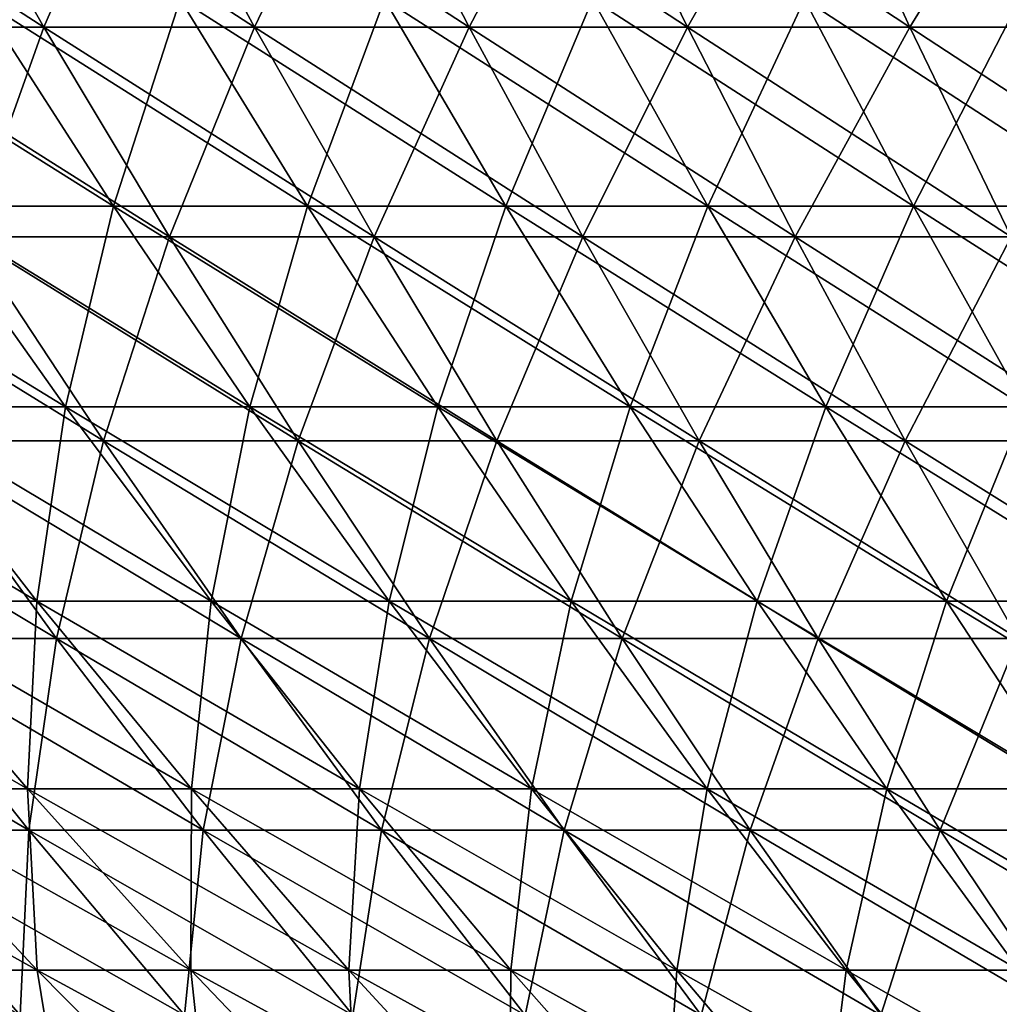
# Model space of a CAD drawing. Header units: millimetres. Extents: x -125 to 125, y -45 to 4025.
# Tile 282 of 656: x -48 to -37, y 3924 to 3934. Entities that reach past the tile are written whole.
import ezdxf

# ---------------------------------------------------------------- set-up
doc = ezdxf.new("R2010")
doc.units = ezdxf.units.MM
doc.header["$LTSCALE"] = 6.999206
for name, color, linetype in [('21', 7, 'CONTINUOUS'), ('22', 7, 'CONTINUOUS'), ('23', 7, 'CONTINUOUS'), ('24', 7, 'CONTINUOUS')]:
    doc.layers.add(name, color=color, linetype=linetype)

msp = doc.modelspace()

# ---------------------------------------------------------------- linework, layer by layer
at = {"layer": '21', "color": 7, "linetype": 'CONTINUOUS'}
for points in [[(-49.664, 3934.245, 70.158), (-47.479, 3934.245, 71.654), (-51.021, 3936.529, 72.075), (-49.664, 3934.245, 70.158)], [(-51.021, 3936.529, 72.075), (-47.479, 3934.245, 71.654), (-48.777, 3936.529, 73.612), (-51.021, 3936.529, 72.075)], [(-47.479, 3934.245, 71.654), (-45.25, 3934.245, 73.082), (-48.777, 3936.529, 73.612), (-47.479, 3934.245, 71.654)], [(-48.777, 3936.529, 73.612), (-45.25, 3934.245, 73.082), (-46.487, 3936.529, 75.079), (-48.777, 3936.529, 73.612)], [(-45.25, 3934.245, 73.082), (-42.978, 3934.245, 74.441), (-46.487, 3936.529, 75.079), (-45.25, 3934.245, 73.082)], [(-46.487, 3936.529, 75.079), (-42.978, 3934.245, 74.441), (-44.153, 3936.529, 76.475), (-46.487, 3936.529, 75.079)], [(-42.978, 3934.245, 74.441), (-40.666, 3934.245, 75.729), (-44.153, 3936.529, 76.475), (-42.978, 3934.245, 74.441)], [(-44.153, 3936.529, 76.475), (-40.666, 3934.245, 75.729), (-41.777, 3936.529, 77.798), (-44.153, 3936.529, 76.475)], [(-40.666, 3934.245, 75.729), (-38.314, 3934.245, 76.945), (-41.777, 3936.529, 77.798), (-40.666, 3934.245, 75.729)], [(-41.777, 3936.529, 77.798), (-38.314, 3934.245, 76.945), (-39.361, 3936.529, 79.048), (-41.777, 3936.529, 77.798)], [(-38.314, 3934.245, 76.945), (-35.927, 3934.245, 78.089), (-39.361, 3936.529, 79.048), (-38.314, 3934.245, 76.945)], [(-39.361, 3936.529, 79.048), (-35.927, 3934.245, 78.089), (-36.908, 3936.529, 80.223), (-39.361, 3936.529, 79.048)], [(-48.272, 3932.024, 68.192), (-46.149, 3932.024, 69.646), (-49.664, 3934.245, 70.158), (-48.272, 3932.024, 68.192)], [(-49.664, 3934.245, 70.158), (-46.149, 3932.024, 69.646), (-47.479, 3934.245, 71.654), (-49.664, 3934.245, 70.158)], [(-46.149, 3932.024, 69.646), (-43.983, 3932.024, 71.034), (-47.479, 3934.245, 71.654), (-46.149, 3932.024, 69.646)], [(-47.479, 3934.245, 71.654), (-43.983, 3932.024, 71.034), (-45.25, 3934.245, 73.082), (-47.479, 3934.245, 71.654)], [(-43.983, 3932.024, 71.034), (-41.774, 3932.024, 72.355), (-45.25, 3934.245, 73.082), (-43.983, 3932.024, 71.034)], [(-45.25, 3934.245, 73.082), (-41.774, 3932.024, 72.355), (-42.978, 3934.245, 74.441), (-45.25, 3934.245, 73.082)], [(-41.774, 3932.024, 72.355), (-39.526, 3932.024, 73.607), (-42.978, 3934.245, 74.441), (-41.774, 3932.024, 72.355)], [(-42.978, 3934.245, 74.441), (-39.526, 3932.024, 73.607), (-40.666, 3934.245, 75.729), (-42.978, 3934.245, 74.441)], [(-39.526, 3932.024, 73.607), (-37.241, 3932.024, 74.79), (-40.666, 3934.245, 75.729), (-39.526, 3932.024, 73.607)], [(-40.666, 3934.245, 75.729), (-37.241, 3932.024, 74.79), (-38.314, 3934.245, 76.945), (-40.666, 3934.245, 75.729)], [(-37.241, 3932.024, 74.79), (-34.92, 3932.024, 75.901), (-38.314, 3934.245, 76.945), (-37.241, 3932.024, 74.79)], [(-38.314, 3934.245, 76.945), (-34.92, 3932.024, 75.901), (-35.927, 3934.245, 78.089), (-38.314, 3934.245, 76.945)], [(-48.863, 3929.866, 64.706), (-46.848, 3929.866, 66.18), (-50.349, 3932.024, 66.673), (-48.863, 3929.866, 64.706)], [(-50.349, 3932.024, 66.673), (-46.848, 3929.866, 66.18), (-48.272, 3932.024, 68.192), (-50.349, 3932.024, 66.673)], [(-46.848, 3929.866, 66.18), (-44.787, 3929.866, 67.591), (-48.272, 3932.024, 68.192), (-46.848, 3929.866, 66.18)], [(-48.272, 3932.024, 68.192), (-44.787, 3929.866, 67.591), (-46.149, 3932.024, 69.646), (-48.272, 3932.024, 68.192)], [(-44.787, 3929.866, 67.591), (-42.685, 3929.866, 68.938), (-46.149, 3932.024, 69.646), (-44.787, 3929.866, 67.591)], [(-46.149, 3932.024, 69.646), (-42.685, 3929.866, 68.938), (-43.983, 3932.024, 71.034), (-46.149, 3932.024, 69.646)], [(-42.685, 3929.866, 68.938), (-40.542, 3929.866, 70.22), (-43.983, 3932.024, 71.034), (-42.685, 3929.866, 68.938)], [(-43.983, 3932.024, 71.034), (-40.542, 3929.866, 70.22), (-41.774, 3932.024, 72.355), (-43.983, 3932.024, 71.034)], [(-40.542, 3929.866, 70.22), (-38.36, 3929.866, 71.435), (-41.774, 3932.024, 72.355), (-40.542, 3929.866, 70.22)], [(-41.774, 3932.024, 72.355), (-38.36, 3929.866, 71.435), (-39.526, 3932.024, 73.607), (-41.774, 3932.024, 72.355)], [(-38.36, 3929.866, 71.435), (-36.142, 3929.866, 72.583), (-39.526, 3932.024, 73.607), (-38.36, 3929.866, 71.435)], [(-39.526, 3932.024, 73.607), (-36.142, 3929.866, 72.583), (-37.241, 3932.024, 74.79), (-39.526, 3932.024, 73.607)], [(-49.252, 3927.773, 61.206), (-47.344, 3927.773, 62.694), (-50.833, 3929.866, 63.17), (-49.252, 3927.773, 61.206)], [(-50.833, 3929.866, 63.17), (-47.344, 3927.773, 62.694), (-48.863, 3929.866, 64.706), (-50.833, 3929.866, 63.17)], [(-47.344, 3927.773, 62.694), (-45.391, 3927.773, 64.122), (-48.863, 3929.866, 64.706), (-47.344, 3927.773, 62.694)], [(-48.863, 3929.866, 64.706), (-45.391, 3927.773, 64.122), (-46.848, 3929.866, 66.18), (-48.863, 3929.866, 64.706)], [(-45.391, 3927.773, 64.122), (-43.395, 3927.773, 65.489), (-46.848, 3929.866, 66.18), (-45.391, 3927.773, 64.122)], [(-46.848, 3929.866, 66.18), (-43.395, 3927.773, 65.489), (-44.787, 3929.866, 67.591), (-46.848, 3929.866, 66.18)], [(-43.395, 3927.773, 65.489), (-41.358, 3927.773, 66.795), (-44.787, 3929.866, 67.591), (-43.395, 3927.773, 65.489)], [(-44.787, 3929.866, 67.591), (-41.358, 3927.773, 66.795), (-42.685, 3929.866, 68.938), (-44.787, 3929.866, 67.591)], [(-41.358, 3927.773, 66.795), (-39.281, 3927.773, 68.037), (-42.685, 3929.866, 68.938), (-41.358, 3927.773, 66.795)], [(-42.685, 3929.866, 68.938), (-39.281, 3927.773, 68.037), (-40.542, 3929.866, 70.22), (-42.685, 3929.866, 68.938)], [(-39.281, 3927.773, 68.037), (-37.167, 3927.773, 69.214), (-40.542, 3929.866, 70.22), (-39.281, 3927.773, 68.037)], [(-40.542, 3929.866, 70.22), (-37.167, 3927.773, 69.214), (-38.36, 3929.866, 71.435), (-40.542, 3929.866, 70.22)], [(-37.167, 3927.773, 69.214), (-35.018, 3927.773, 70.326), (-38.36, 3929.866, 71.435), (-37.167, 3927.773, 69.214)], [(-38.36, 3929.866, 71.435), (-35.018, 3927.773, 70.326), (-36.142, 3929.866, 72.583), (-38.36, 3929.866, 71.435)], [(-49.438, 3925.748, 57.705), (-47.638, 3925.748, 59.2), (-51.114, 3927.773, 59.66), (-49.438, 3925.748, 57.705)], [(-51.114, 3927.773, 59.66), (-47.638, 3925.748, 59.2), (-49.252, 3927.773, 61.206), (-51.114, 3927.773, 59.66)], [(-47.638, 3925.748, 59.2), (-45.792, 3925.748, 60.639), (-49.252, 3927.773, 61.206), (-47.638, 3925.748, 59.2)], [(-49.252, 3927.773, 61.206), (-45.792, 3925.748, 60.639), (-47.344, 3927.773, 62.694), (-49.252, 3927.773, 61.206)], [(-45.792, 3925.748, 60.639), (-43.903, 3925.748, 62.02), (-47.344, 3927.773, 62.694), (-45.792, 3925.748, 60.639)], [(-47.344, 3927.773, 62.694), (-43.903, 3925.748, 62.02), (-45.391, 3927.773, 64.122), (-47.344, 3927.773, 62.694)], [(-43.903, 3925.748, 62.02), (-41.972, 3925.748, 63.343), (-45.391, 3927.773, 64.122), (-43.903, 3925.748, 62.02)], [(-45.391, 3927.773, 64.122), (-41.972, 3925.748, 63.343), (-43.395, 3927.773, 65.489), (-45.391, 3927.773, 64.122)], [(-41.972, 3925.748, 63.343), (-40.002, 3925.748, 64.605), (-43.395, 3927.773, 65.489), (-41.972, 3925.748, 63.343)], [(-43.395, 3927.773, 65.489), (-40.002, 3925.748, 64.605), (-41.358, 3927.773, 66.795), (-43.395, 3927.773, 65.489)], [(-40.002, 3925.748, 64.605), (-37.993, 3925.748, 65.806), (-41.358, 3927.773, 66.795), (-40.002, 3925.748, 64.605)], [(-41.358, 3927.773, 66.795), (-37.993, 3925.748, 65.806), (-39.281, 3927.773, 68.037), (-41.358, 3927.773, 66.795)], [(-37.993, 3925.748, 65.806), (-35.949, 3925.748, 66.945), (-39.281, 3927.773, 68.037), (-37.993, 3925.748, 65.806)], [(-39.281, 3927.773, 68.037), (-35.949, 3925.748, 66.945), (-37.167, 3927.773, 69.214), (-39.281, 3927.773, 68.037)], [(-49.422, 3923.79, 54.213), (-47.729, 3923.79, 55.709), (-51.192, 3925.748, 56.155), (-49.422, 3923.79, 54.213)], [(-51.192, 3925.748, 56.155), (-47.729, 3923.79, 55.709), (-49.438, 3925.748, 57.705), (-51.192, 3925.748, 56.155)], [(-47.729, 3923.79, 55.709), (-45.991, 3923.79, 57.153), (-49.438, 3925.748, 57.705), (-47.729, 3923.79, 55.709)], [(-49.438, 3925.748, 57.705), (-45.991, 3923.79, 57.153), (-47.638, 3925.748, 59.2), (-49.438, 3925.748, 57.705)], [(-45.991, 3923.79, 57.153), (-44.209, 3923.79, 58.542), (-47.638, 3925.748, 59.2), (-45.991, 3923.79, 57.153)], [(-47.638, 3925.748, 59.2), (-44.209, 3923.79, 58.542), (-45.792, 3925.748, 60.639), (-47.638, 3925.748, 59.2)], [(-44.209, 3923.79, 58.542), (-42.385, 3923.79, 59.876), (-45.792, 3925.748, 60.639), (-44.209, 3923.79, 58.542)], [(-45.792, 3925.748, 60.639), (-42.385, 3923.79, 59.876), (-43.903, 3925.748, 62.02), (-45.792, 3925.748, 60.639)], [(-42.385, 3923.79, 59.876), (-40.521, 3923.79, 61.152), (-43.903, 3925.748, 62.02), (-42.385, 3923.79, 59.876)], [(-43.903, 3925.748, 62.02), (-40.521, 3923.79, 61.152), (-41.972, 3925.748, 63.343), (-43.903, 3925.748, 62.02)], [(-40.521, 3923.79, 61.152), (-38.619, 3923.79, 62.371), (-41.972, 3925.748, 63.343), (-40.521, 3923.79, 61.152)], [(-41.972, 3925.748, 63.343), (-38.619, 3923.79, 62.371), (-40.002, 3925.748, 64.605), (-41.972, 3925.748, 63.343)], [(-38.619, 3923.79, 62.371), (-36.68, 3923.79, 63.531), (-40.002, 3925.748, 64.605), (-38.619, 3923.79, 62.371)], [(-40.002, 3925.748, 64.605), (-36.68, 3923.79, 63.531), (-37.993, 3925.748, 65.806), (-40.002, 3925.748, 64.605)], [(-36.68, 3923.79, 63.531), (-34.706, 3923.79, 64.63), (-37.993, 3925.748, 65.806), (-36.68, 3923.79, 63.531)], [(-37.993, 3925.748, 65.806), (-34.706, 3923.79, 64.63), (-35.949, 3925.748, 66.945), (-37.993, 3925.748, 65.806)]]:
    msp.add_3dface(points, dxfattribs=at)
at = {"layer": '22', "color": 7, "linetype": 'CONTINUOUS'}
for points in [[(-47.479, 3934.245, -71.654), (-49.664, 3934.245, -70.158), (-48.777, 3936.529, -73.612), (-47.479, 3934.245, -71.654)], [(-46.487, 3936.529, -75.079), (-47.479, 3934.245, -71.654), (-48.777, 3936.529, -73.612), (-46.487, 3936.529, -75.079)], [(-45.25, 3934.245, -73.082), (-47.479, 3934.245, -71.654), (-46.487, 3936.529, -75.079), (-45.25, 3934.245, -73.082)], [(-44.153, 3936.529, -76.475), (-45.25, 3934.245, -73.082), (-46.487, 3936.529, -75.079), (-44.153, 3936.529, -76.475)], [(-42.978, 3934.245, -74.441), (-45.25, 3934.245, -73.082), (-44.153, 3936.529, -76.475), (-42.978, 3934.245, -74.441)], [(-41.777, 3936.529, -77.798), (-42.978, 3934.245, -74.441), (-44.153, 3936.529, -76.475), (-41.777, 3936.529, -77.798)], [(-40.666, 3934.245, -75.729), (-42.978, 3934.245, -74.441), (-41.777, 3936.529, -77.798), (-40.666, 3934.245, -75.729)], [(-39.361, 3936.529, -79.048), (-40.666, 3934.245, -75.729), (-41.777, 3936.529, -77.798), (-39.361, 3936.529, -79.048)], [(-38.314, 3934.245, -76.945), (-40.666, 3934.245, -75.729), (-39.361, 3936.529, -79.048), (-38.314, 3934.245, -76.945)], [(-36.908, 3936.529, -80.223), (-38.314, 3934.245, -76.945), (-39.361, 3936.529, -79.048), (-36.908, 3936.529, -80.223)], [(-35.927, 3934.245, -78.089), (-38.314, 3934.245, -76.945), (-36.908, 3936.529, -80.223), (-35.927, 3934.245, -78.089)], [(-47.479, 3934.245, -71.654), (-48.272, 3932.024, -68.192), (-49.664, 3934.245, -70.158), (-47.479, 3934.245, -71.654)], [(-46.149, 3932.024, -69.646), (-48.272, 3932.024, -68.192), (-47.479, 3934.245, -71.654), (-46.149, 3932.024, -69.646)], [(-45.25, 3934.245, -73.082), (-46.149, 3932.024, -69.646), (-47.479, 3934.245, -71.654), (-45.25, 3934.245, -73.082)], [(-43.983, 3932.024, -71.034), (-46.149, 3932.024, -69.646), (-45.25, 3934.245, -73.082), (-43.983, 3932.024, -71.034)], [(-42.978, 3934.245, -74.441), (-43.983, 3932.024, -71.034), (-45.25, 3934.245, -73.082), (-42.978, 3934.245, -74.441)], [(-41.774, 3932.024, -72.355), (-43.983, 3932.024, -71.034), (-42.978, 3934.245, -74.441), (-41.774, 3932.024, -72.355)], [(-40.666, 3934.245, -75.729), (-41.774, 3932.024, -72.355), (-42.978, 3934.245, -74.441), (-40.666, 3934.245, -75.729)], [(-39.526, 3932.024, -73.607), (-41.774, 3932.024, -72.355), (-40.666, 3934.245, -75.729), (-39.526, 3932.024, -73.607)], [(-38.314, 3934.245, -76.945), (-39.526, 3932.024, -73.607), (-40.666, 3934.245, -75.729), (-38.314, 3934.245, -76.945)], [(-37.241, 3932.024, -74.79), (-39.526, 3932.024, -73.607), (-38.314, 3934.245, -76.945), (-37.241, 3932.024, -74.79)], [(-35.927, 3934.245, -78.089), (-37.241, 3932.024, -74.79), (-38.314, 3934.245, -76.945), (-35.927, 3934.245, -78.089)], [(-46.848, 3929.866, -66.18), (-48.863, 3929.866, -64.706), (-48.272, 3932.024, -68.192), (-46.848, 3929.866, -66.18)], [(-46.149, 3932.024, -69.646), (-46.848, 3929.866, -66.18), (-48.272, 3932.024, -68.192), (-46.149, 3932.024, -69.646)], [(-44.787, 3929.866, -67.591), (-46.848, 3929.866, -66.18), (-46.149, 3932.024, -69.646), (-44.787, 3929.866, -67.591)], [(-43.983, 3932.024, -71.034), (-44.787, 3929.866, -67.591), (-46.149, 3932.024, -69.646), (-43.983, 3932.024, -71.034)], [(-42.685, 3929.866, -68.938), (-44.787, 3929.866, -67.591), (-43.983, 3932.024, -71.034), (-42.685, 3929.866, -68.938)], [(-41.774, 3932.024, -72.355), (-42.685, 3929.866, -68.938), (-43.983, 3932.024, -71.034), (-41.774, 3932.024, -72.355)], [(-40.542, 3929.866, -70.22), (-42.685, 3929.866, -68.938), (-41.774, 3932.024, -72.355), (-40.542, 3929.866, -70.22)], [(-39.526, 3932.024, -73.607), (-40.542, 3929.866, -70.22), (-41.774, 3932.024, -72.355), (-39.526, 3932.024, -73.607)], [(-38.36, 3929.866, -71.435), (-40.542, 3929.866, -70.22), (-39.526, 3932.024, -73.607), (-38.36, 3929.866, -71.435)], [(-37.241, 3932.024, -74.79), (-38.36, 3929.866, -71.435), (-39.526, 3932.024, -73.607), (-37.241, 3932.024, -74.79)], [(-36.142, 3929.866, -72.583), (-38.36, 3929.866, -71.435), (-37.241, 3932.024, -74.79), (-36.142, 3929.866, -72.583)], [(-47.344, 3927.773, -62.694), (-49.252, 3927.773, -61.206), (-48.863, 3929.866, -64.706), (-47.344, 3927.773, -62.694)], [(-46.848, 3929.866, -66.18), (-47.344, 3927.773, -62.694), (-48.863, 3929.866, -64.706), (-46.848, 3929.866, -66.18)], [(-45.391, 3927.773, -64.122), (-47.344, 3927.773, -62.694), (-46.848, 3929.866, -66.18), (-45.391, 3927.773, -64.122)], [(-44.787, 3929.866, -67.591), (-45.391, 3927.773, -64.122), (-46.848, 3929.866, -66.18), (-44.787, 3929.866, -67.591)], [(-43.395, 3927.773, -65.489), (-45.391, 3927.773, -64.122), (-44.787, 3929.866, -67.591), (-43.395, 3927.773, -65.489)], [(-42.685, 3929.866, -68.938), (-43.395, 3927.773, -65.489), (-44.787, 3929.866, -67.591), (-42.685, 3929.866, -68.938)], [(-41.358, 3927.773, -66.795), (-43.395, 3927.773, -65.489), (-42.685, 3929.866, -68.938), (-41.358, 3927.773, -66.795)], [(-40.542, 3929.866, -70.22), (-41.358, 3927.773, -66.795), (-42.685, 3929.866, -68.938), (-40.542, 3929.866, -70.22)], [(-39.281, 3927.773, -68.037), (-41.358, 3927.773, -66.795), (-40.542, 3929.866, -70.22), (-39.281, 3927.773, -68.037)], [(-38.36, 3929.866, -71.435), (-39.281, 3927.773, -68.037), (-40.542, 3929.866, -70.22), (-38.36, 3929.866, -71.435)], [(-37.167, 3927.773, -69.214), (-39.281, 3927.773, -68.037), (-38.36, 3929.866, -71.435), (-37.167, 3927.773, -69.214)], [(-36.142, 3929.866, -72.583), (-37.167, 3927.773, -69.214), (-38.36, 3929.866, -71.435), (-36.142, 3929.866, -72.583)], [(-47.638, 3925.748, -59.2), (-49.438, 3925.748, -57.705), (-49.252, 3927.773, -61.206), (-47.638, 3925.748, -59.2)], [(-47.344, 3927.773, -62.694), (-47.638, 3925.748, -59.2), (-49.252, 3927.773, -61.206), (-47.344, 3927.773, -62.694)], [(-45.792, 3925.748, -60.639), (-47.638, 3925.748, -59.2), (-47.344, 3927.773, -62.694), (-45.792, 3925.748, -60.639)], [(-45.391, 3927.773, -64.122), (-45.792, 3925.748, -60.639), (-47.344, 3927.773, -62.694), (-45.391, 3927.773, -64.122)], [(-43.903, 3925.748, -62.02), (-45.792, 3925.748, -60.639), (-45.391, 3927.773, -64.122), (-43.903, 3925.748, -62.02)], [(-43.395, 3927.773, -65.489), (-43.903, 3925.748, -62.02), (-45.391, 3927.773, -64.122), (-43.395, 3927.773, -65.489)], [(-41.972, 3925.748, -63.343), (-43.903, 3925.748, -62.02), (-43.395, 3927.773, -65.489), (-41.972, 3925.748, -63.343)], [(-41.358, 3927.773, -66.795), (-41.972, 3925.748, -63.343), (-43.395, 3927.773, -65.489), (-41.358, 3927.773, -66.795)], [(-40.002, 3925.748, -64.605), (-41.972, 3925.748, -63.343), (-41.358, 3927.773, -66.795), (-40.002, 3925.748, -64.605)], [(-39.281, 3927.773, -68.037), (-40.002, 3925.748, -64.605), (-41.358, 3927.773, -66.795), (-39.281, 3927.773, -68.037)], [(-37.993, 3925.748, -65.806), (-40.002, 3925.748, -64.605), (-39.281, 3927.773, -68.037), (-37.993, 3925.748, -65.806)], [(-37.167, 3927.773, -69.214), (-37.993, 3925.748, -65.806), (-39.281, 3927.773, -68.037), (-37.167, 3927.773, -69.214)], [(-35.949, 3925.748, -66.945), (-37.993, 3925.748, -65.806), (-37.167, 3927.773, -69.214), (-35.949, 3925.748, -66.945)], [(-47.729, 3923.79, -55.709), (-49.422, 3923.79, -54.213), (-49.438, 3925.748, -57.705), (-47.729, 3923.79, -55.709)], [(-47.638, 3925.748, -59.2), (-47.729, 3923.79, -55.709), (-49.438, 3925.748, -57.705), (-47.638, 3925.748, -59.2)], [(-45.991, 3923.79, -57.153), (-47.729, 3923.79, -55.709), (-47.638, 3925.748, -59.2), (-45.991, 3923.79, -57.153)], [(-45.792, 3925.748, -60.639), (-45.991, 3923.79, -57.153), (-47.638, 3925.748, -59.2), (-45.792, 3925.748, -60.639)], [(-44.209, 3923.79, -58.542), (-45.991, 3923.79, -57.153), (-45.792, 3925.748, -60.639), (-44.209, 3923.79, -58.542)], [(-43.903, 3925.748, -62.02), (-44.209, 3923.79, -58.542), (-45.792, 3925.748, -60.639), (-43.903, 3925.748, -62.02)], [(-42.385, 3923.79, -59.876), (-44.209, 3923.79, -58.542), (-43.903, 3925.748, -62.02), (-42.385, 3923.79, -59.876)], [(-41.972, 3925.748, -63.343), (-42.385, 3923.79, -59.876), (-43.903, 3925.748, -62.02), (-41.972, 3925.748, -63.343)], [(-40.521, 3923.79, -61.152), (-42.385, 3923.79, -59.876), (-41.972, 3925.748, -63.343), (-40.521, 3923.79, -61.152)], [(-40.002, 3925.748, -64.605), (-40.521, 3923.79, -61.152), (-41.972, 3925.748, -63.343), (-40.002, 3925.748, -64.605)], [(-38.619, 3923.79, -62.371), (-40.521, 3923.79, -61.152), (-40.002, 3925.748, -64.605), (-38.619, 3923.79, -62.371)], [(-37.993, 3925.748, -65.806), (-38.619, 3923.79, -62.371), (-40.002, 3925.748, -64.605), (-37.993, 3925.748, -65.806)], [(-36.68, 3923.79, -63.531), (-38.619, 3923.79, -62.371), (-37.993, 3925.748, -65.806), (-36.68, 3923.79, -63.531)], [(-35.949, 3925.748, -66.945), (-36.68, 3923.79, -63.531), (-37.993, 3925.748, -65.806), (-35.949, 3925.748, -66.945)]]:
    msp.add_3dface(points, dxfattribs=at)
at = {"layer": '23', "color": 7, "linetype": 'CONTINUOUS'}
for points in [[(-48.754, 3932.35, -64.56), (-46.742, 3932.35, -66.031), (-50.225, 3934.539, -66.508), (-48.754, 3932.35, -64.56)], [(-50.225, 3934.539, -66.508), (-46.742, 3932.35, -66.031), (-48.153, 3934.539, -68.023), (-50.225, 3934.539, -66.508)], [(-46.742, 3932.35, -66.031), (-44.687, 3932.35, -67.439), (-48.153, 3934.539, -68.023), (-46.742, 3932.35, -66.031)], [(-48.153, 3934.539, -68.023), (-44.687, 3932.35, -67.439), (-46.035, 3934.539, -69.474), (-48.153, 3934.539, -68.023)], [(-44.687, 3932.35, -67.439), (-42.589, 3932.35, -68.783), (-46.035, 3934.539, -69.474), (-44.687, 3932.35, -67.439)], [(-46.035, 3934.539, -69.474), (-42.589, 3932.35, -68.783), (-43.874, 3934.539, -70.858), (-46.035, 3934.539, -69.474)], [(-42.589, 3932.35, -68.783), (-40.45, 3932.35, -70.062), (-43.874, 3934.539, -70.858), (-42.589, 3932.35, -68.783)], [(-43.874, 3934.539, -70.858), (-40.45, 3932.35, -70.062), (-41.671, 3934.539, -72.176), (-43.874, 3934.539, -70.858)], [(-40.45, 3932.35, -70.062), (-38.274, 3932.35, -71.275), (-41.671, 3934.539, -72.176), (-40.45, 3932.35, -70.062)], [(-41.671, 3934.539, -72.176), (-38.274, 3932.35, -71.275), (-39.428, 3934.539, -73.425), (-41.671, 3934.539, -72.176)], [(-38.274, 3932.35, -71.275), (-36.061, 3932.35, -72.419), (-39.428, 3934.539, -73.425), (-38.274, 3932.35, -71.275)], [(-39.428, 3934.539, -73.425), (-36.061, 3932.35, -72.419), (-37.149, 3934.539, -74.604), (-39.428, 3934.539, -73.425)], [(-49.152, 3930.226, -61.082), (-47.248, 3930.226, -62.567), (-50.719, 3932.35, -63.028), (-49.152, 3930.226, -61.082)], [(-50.719, 3932.35, -63.028), (-47.248, 3930.226, -62.567), (-48.754, 3932.35, -64.56), (-50.719, 3932.35, -63.028)], [(-47.248, 3930.226, -62.567), (-45.299, 3930.226, -63.992), (-48.754, 3932.35, -64.56), (-47.248, 3930.226, -62.567)], [(-48.754, 3932.35, -64.56), (-45.299, 3930.226, -63.992), (-46.742, 3932.35, -66.031), (-48.754, 3932.35, -64.56)], [(-45.299, 3930.226, -63.992), (-43.307, 3930.226, -65.357), (-46.742, 3932.35, -66.031), (-45.299, 3930.226, -63.992)], [(-46.742, 3932.35, -66.031), (-43.307, 3930.226, -65.357), (-44.687, 3932.35, -67.439), (-46.742, 3932.35, -66.031)], [(-43.307, 3930.226, -65.357), (-41.274, 3930.226, -66.659), (-44.687, 3932.35, -67.439), (-43.307, 3930.226, -65.357)], [(-44.687, 3932.35, -67.439), (-41.274, 3930.226, -66.659), (-42.589, 3932.35, -68.783), (-44.687, 3932.35, -67.439)], [(-41.274, 3930.226, -66.659), (-39.201, 3930.226, -67.899), (-42.589, 3932.35, -68.783), (-41.274, 3930.226, -66.659)], [(-42.589, 3932.35, -68.783), (-39.201, 3930.226, -67.899), (-40.45, 3932.35, -70.062), (-42.589, 3932.35, -68.783)], [(-39.201, 3930.226, -67.899), (-37.092, 3930.226, -69.074), (-40.45, 3932.35, -70.062), (-39.201, 3930.226, -67.899)], [(-40.45, 3932.35, -70.062), (-37.092, 3930.226, -69.074), (-38.274, 3932.35, -71.275), (-40.45, 3932.35, -70.062)], [(-37.092, 3930.226, -69.074), (-34.947, 3930.226, -70.183), (-38.274, 3932.35, -71.275), (-37.092, 3930.226, -69.074)], [(-38.274, 3932.35, -71.275), (-34.947, 3930.226, -70.183), (-36.061, 3932.35, -72.419), (-38.274, 3932.35, -71.275)], [(-49.349, 3928.17, -57.6), (-47.551, 3928.17, -59.092), (-51.01, 3930.226, -59.539), (-49.349, 3928.17, -57.6)], [(-51.01, 3930.226, -59.539), (-47.551, 3928.17, -59.092), (-49.152, 3930.226, -61.082), (-51.01, 3930.226, -59.539)], [(-47.551, 3928.17, -59.092), (-45.709, 3928.17, -60.529), (-49.152, 3930.226, -61.082), (-47.551, 3928.17, -59.092)], [(-49.152, 3930.226, -61.082), (-45.709, 3928.17, -60.529), (-47.248, 3930.226, -62.567), (-49.152, 3930.226, -61.082)], [(-45.709, 3928.17, -60.529), (-43.823, 3928.17, -61.907), (-47.248, 3930.226, -62.567), (-45.709, 3928.17, -60.529)], [(-47.248, 3930.226, -62.567), (-43.823, 3928.17, -61.907), (-45.299, 3930.226, -63.992), (-47.248, 3930.226, -62.567)], [(-43.823, 3928.17, -61.907), (-41.896, 3928.17, -63.228), (-45.299, 3930.226, -63.992), (-43.823, 3928.17, -61.907)], [(-45.299, 3930.226, -63.992), (-41.896, 3928.17, -63.228), (-43.307, 3930.226, -65.357), (-45.299, 3930.226, -63.992)], [(-41.896, 3928.17, -63.228), (-39.929, 3928.17, -64.488), (-43.307, 3930.226, -65.357), (-41.896, 3928.17, -63.228)], [(-43.307, 3930.226, -65.357), (-39.929, 3928.17, -64.488), (-41.274, 3930.226, -66.659), (-43.307, 3930.226, -65.357)], [(-39.929, 3928.17, -64.488), (-37.924, 3928.17, -65.687), (-41.274, 3930.226, -66.659), (-39.929, 3928.17, -64.488)], [(-41.274, 3930.226, -66.659), (-37.924, 3928.17, -65.687), (-39.201, 3930.226, -67.899), (-41.274, 3930.226, -66.659)], [(-37.924, 3928.17, -65.687), (-35.884, 3928.17, -66.824), (-39.201, 3930.226, -67.899), (-37.924, 3928.17, -65.687)], [(-39.201, 3930.226, -67.899), (-35.884, 3928.17, -66.824), (-37.092, 3930.226, -69.074), (-39.201, 3930.226, -67.899)], [(-49.342, 3926.183, -54.126), (-47.652, 3926.183, -55.619), (-51.099, 3928.17, -56.053), (-49.342, 3926.183, -54.126)], [(-51.099, 3928.17, -56.053), (-47.652, 3926.183, -55.619), (-49.349, 3928.17, -57.6), (-51.099, 3928.17, -56.053)], [(-47.652, 3926.183, -55.619), (-45.916, 3926.183, -57.061), (-49.349, 3928.17, -57.6), (-47.652, 3926.183, -55.619)], [(-49.349, 3928.17, -57.6), (-45.916, 3926.183, -57.061), (-47.551, 3928.17, -59.092), (-49.349, 3928.17, -57.6)], [(-45.916, 3926.183, -57.061), (-44.137, 3926.183, -58.447), (-47.551, 3928.17, -59.092), (-45.916, 3926.183, -57.061)], [(-47.551, 3928.17, -59.092), (-44.137, 3926.183, -58.447), (-45.709, 3928.17, -60.529), (-47.551, 3928.17, -59.092)], [(-44.137, 3926.183, -58.447), (-42.317, 3926.183, -59.779), (-45.709, 3928.17, -60.529), (-44.137, 3926.183, -58.447)], [(-45.709, 3928.17, -60.529), (-42.317, 3926.183, -59.779), (-43.823, 3928.17, -61.907), (-45.709, 3928.17, -60.529)], [(-42.317, 3926.183, -59.779), (-40.456, 3926.183, -61.054), (-43.823, 3928.17, -61.907), (-42.317, 3926.183, -59.779)], [(-43.823, 3928.17, -61.907), (-40.456, 3926.183, -61.054), (-41.896, 3928.17, -63.228), (-43.823, 3928.17, -61.907)], [(-40.456, 3926.183, -61.054), (-38.556, 3926.183, -62.271), (-41.896, 3928.17, -63.228), (-40.456, 3926.183, -61.054)], [(-41.896, 3928.17, -63.228), (-38.556, 3926.183, -62.271), (-39.929, 3928.17, -64.488), (-41.896, 3928.17, -63.228)], [(-38.556, 3926.183, -62.271), (-36.62, 3926.183, -63.428), (-39.929, 3928.17, -64.488), (-38.556, 3926.183, -62.271)], [(-39.929, 3928.17, -64.488), (-36.62, 3926.183, -63.428), (-37.924, 3928.17, -65.687), (-39.929, 3928.17, -64.488)], [(-36.62, 3926.183, -63.428), (-34.65, 3926.183, -64.526), (-37.924, 3928.17, -65.687), (-36.62, 3926.183, -63.428)], [(-37.924, 3928.17, -65.687), (-34.65, 3926.183, -64.526), (-35.884, 3928.17, -66.824), (-37.924, 3928.17, -65.687)], [(-49.134, 3924.266, -50.671), (-47.55, 3924.266, -52.16), (-50.985, 3926.183, -52.58), (-49.134, 3924.266, -50.671)], [(-50.985, 3926.183, -52.58), (-47.55, 3924.266, -52.16), (-49.342, 3926.183, -54.126), (-50.985, 3926.183, -52.58)], [(-47.55, 3924.266, -52.16), (-45.921, 3924.266, -53.6), (-49.342, 3926.183, -54.126), (-47.55, 3924.266, -52.16)], [(-49.342, 3926.183, -54.126), (-45.921, 3924.266, -53.6), (-47.652, 3926.183, -55.619), (-49.342, 3926.183, -54.126)], [(-45.921, 3924.266, -53.6), (-44.249, 3924.266, -54.988), (-47.652, 3926.183, -55.619), (-45.921, 3924.266, -53.6)], [(-47.652, 3926.183, -55.619), (-44.249, 3924.266, -54.988), (-45.916, 3926.183, -57.061), (-47.652, 3926.183, -55.619)], [(-44.249, 3924.266, -54.988), (-42.535, 3924.266, -56.325), (-45.916, 3926.183, -57.061), (-44.249, 3924.266, -54.988)], [(-45.916, 3926.183, -57.061), (-42.535, 3924.266, -56.325), (-44.137, 3926.183, -58.447), (-45.916, 3926.183, -57.061)], [(-42.535, 3924.266, -56.325), (-40.78, 3924.266, -57.608), (-44.137, 3926.183, -58.447), (-42.535, 3924.266, -56.325)], [(-44.137, 3926.183, -58.447), (-40.78, 3924.266, -57.608), (-42.317, 3926.183, -59.779), (-44.137, 3926.183, -58.447)], [(-40.78, 3924.266, -57.608), (-38.986, 3924.266, -58.837), (-42.317, 3926.183, -59.779), (-40.78, 3924.266, -57.608)], [(-42.317, 3926.183, -59.779), (-38.986, 3924.266, -58.837), (-40.456, 3926.183, -61.054), (-42.317, 3926.183, -59.779)], [(-38.986, 3924.266, -58.837), (-37.156, 3924.266, -60.009), (-40.456, 3926.183, -61.054), (-38.986, 3924.266, -58.837)], [(-40.456, 3926.183, -61.054), (-37.156, 3924.266, -60.009), (-38.556, 3926.183, -62.271), (-40.456, 3926.183, -61.054)], [(-37.156, 3924.266, -60.009), (-35.291, 3924.266, -61.125), (-38.556, 3926.183, -62.271), (-37.156, 3924.266, -60.009)], [(-38.556, 3926.183, -62.271), (-35.291, 3924.266, -61.125), (-36.62, 3926.183, -63.428), (-38.556, 3926.183, -62.271)], [(-48.725, 3922.421, -47.247), (-47.247, 3922.421, -48.725), (-50.671, 3924.266, -49.134), (-48.725, 3922.421, -47.247)], [(-50.671, 3924.266, -49.134), (-47.247, 3922.421, -48.725), (-49.134, 3924.266, -50.671), (-50.671, 3924.266, -49.134)], [(-47.247, 3922.421, -48.725), (-45.724, 3922.421, -50.157), (-49.134, 3924.266, -50.671), (-47.247, 3922.421, -48.725)], [(-49.134, 3924.266, -50.671), (-45.724, 3922.421, -50.157), (-47.55, 3924.266, -52.16), (-49.134, 3924.266, -50.671)], [(-45.724, 3922.421, -50.157), (-44.158, 3922.421, -51.542), (-47.55, 3924.266, -52.16), (-45.724, 3922.421, -50.157)], [(-47.55, 3924.266, -52.16), (-44.158, 3922.421, -51.542), (-45.921, 3924.266, -53.6), (-47.55, 3924.266, -52.16)], [(-44.158, 3922.421, -51.542), (-42.55, 3922.421, -52.877), (-45.921, 3924.266, -53.6), (-44.158, 3922.421, -51.542)], [(-45.921, 3924.266, -53.6), (-42.55, 3922.421, -52.877), (-44.249, 3924.266, -54.988), (-45.921, 3924.266, -53.6)], [(-42.55, 3922.421, -52.877), (-40.901, 3922.421, -54.162), (-44.249, 3924.266, -54.988), (-42.55, 3922.421, -52.877)], [(-44.249, 3924.266, -54.988), (-40.901, 3922.421, -54.162), (-42.535, 3924.266, -56.325), (-44.249, 3924.266, -54.988)], [(-40.901, 3922.421, -54.162), (-39.214, 3922.421, -55.396), (-42.535, 3924.266, -56.325), (-40.901, 3922.421, -54.162)], [(-42.535, 3924.266, -56.325), (-39.214, 3922.421, -55.396), (-40.78, 3924.266, -57.608), (-42.535, 3924.266, -56.325)], [(-39.214, 3922.421, -55.396), (-37.49, 3922.421, -56.577), (-40.78, 3924.266, -57.608), (-39.214, 3922.421, -55.396)], [(-40.78, 3924.266, -57.608), (-37.49, 3922.421, -56.577), (-38.986, 3924.266, -58.837), (-40.78, 3924.266, -57.608)], [(-37.49, 3922.421, -56.577), (-35.729, 3922.421, -57.705), (-38.986, 3924.266, -58.837), (-37.49, 3922.421, -56.577)], [(-38.986, 3924.266, -58.837), (-35.729, 3922.421, -57.705), (-37.156, 3924.266, -60.009), (-38.986, 3924.266, -58.837)]]:
    msp.add_3dface(points, dxfattribs=at)
at = {"layer": '24', "color": 7, "linetype": 'CONTINUOUS'}
for points in [[(-46.742, 3932.35, 66.031), (-48.754, 3932.35, 64.56), (-48.153, 3934.539, 68.023), (-46.742, 3932.35, 66.031)], [(-46.035, 3934.539, 69.474), (-46.742, 3932.35, 66.031), (-48.153, 3934.539, 68.023), (-46.035, 3934.539, 69.474)], [(-44.687, 3932.35, 67.439), (-46.742, 3932.35, 66.031), (-46.035, 3934.539, 69.474), (-44.687, 3932.35, 67.439)], [(-43.874, 3934.539, 70.858), (-44.687, 3932.35, 67.439), (-46.035, 3934.539, 69.474), (-43.874, 3934.539, 70.858)], [(-42.589, 3932.35, 68.783), (-44.687, 3932.35, 67.439), (-43.874, 3934.539, 70.858), (-42.589, 3932.35, 68.783)], [(-41.671, 3934.539, 72.176), (-42.589, 3932.35, 68.783), (-43.874, 3934.539, 70.858), (-41.671, 3934.539, 72.176)], [(-40.45, 3932.35, 70.062), (-42.589, 3932.35, 68.783), (-41.671, 3934.539, 72.176), (-40.45, 3932.35, 70.062)], [(-39.428, 3934.539, 73.425), (-40.45, 3932.35, 70.062), (-41.671, 3934.539, 72.176), (-39.428, 3934.539, 73.425)], [(-38.274, 3932.35, 71.275), (-40.45, 3932.35, 70.062), (-39.428, 3934.539, 73.425), (-38.274, 3932.35, 71.275)], [(-37.149, 3934.539, 74.604), (-38.274, 3932.35, 71.275), (-39.428, 3934.539, 73.425), (-37.149, 3934.539, 74.604)], [(-36.061, 3932.35, 72.419), (-38.274, 3932.35, 71.275), (-37.149, 3934.539, 74.604), (-36.061, 3932.35, 72.419)], [(-47.248, 3930.226, 62.567), (-49.152, 3930.226, 61.082), (-48.754, 3932.35, 64.56), (-47.248, 3930.226, 62.567)], [(-46.742, 3932.35, 66.031), (-47.248, 3930.226, 62.567), (-48.754, 3932.35, 64.56), (-46.742, 3932.35, 66.031)], [(-45.299, 3930.226, 63.992), (-47.248, 3930.226, 62.567), (-46.742, 3932.35, 66.031), (-45.299, 3930.226, 63.992)], [(-44.687, 3932.35, 67.439), (-45.299, 3930.226, 63.992), (-46.742, 3932.35, 66.031), (-44.687, 3932.35, 67.439)], [(-43.307, 3930.226, 65.357), (-45.299, 3930.226, 63.992), (-44.687, 3932.35, 67.439), (-43.307, 3930.226, 65.357)], [(-42.589, 3932.35, 68.783), (-43.307, 3930.226, 65.357), (-44.687, 3932.35, 67.439), (-42.589, 3932.35, 68.783)], [(-41.274, 3930.226, 66.659), (-43.307, 3930.226, 65.357), (-42.589, 3932.35, 68.783), (-41.274, 3930.226, 66.659)], [(-40.45, 3932.35, 70.062), (-41.274, 3930.226, 66.659), (-42.589, 3932.35, 68.783), (-40.45, 3932.35, 70.062)], [(-39.201, 3930.226, 67.899), (-41.274, 3930.226, 66.659), (-40.45, 3932.35, 70.062), (-39.201, 3930.226, 67.899)], [(-38.274, 3932.35, 71.275), (-39.201, 3930.226, 67.899), (-40.45, 3932.35, 70.062), (-38.274, 3932.35, 71.275)], [(-37.092, 3930.226, 69.074), (-39.201, 3930.226, 67.899), (-38.274, 3932.35, 71.275), (-37.092, 3930.226, 69.074)], [(-36.061, 3932.35, 72.419), (-37.092, 3930.226, 69.074), (-38.274, 3932.35, 71.275), (-36.061, 3932.35, 72.419)], [(-47.551, 3928.17, 59.092), (-49.349, 3928.17, 57.6), (-49.152, 3930.226, 61.082), (-47.551, 3928.17, 59.092)], [(-47.248, 3930.226, 62.567), (-47.551, 3928.17, 59.092), (-49.152, 3930.226, 61.082), (-47.248, 3930.226, 62.567)], [(-45.709, 3928.17, 60.529), (-47.551, 3928.17, 59.092), (-47.248, 3930.226, 62.567), (-45.709, 3928.17, 60.529)], [(-45.299, 3930.226, 63.992), (-45.709, 3928.17, 60.529), (-47.248, 3930.226, 62.567), (-45.299, 3930.226, 63.992)], [(-43.823, 3928.17, 61.907), (-45.709, 3928.17, 60.529), (-45.299, 3930.226, 63.992), (-43.823, 3928.17, 61.907)], [(-43.307, 3930.226, 65.357), (-43.823, 3928.17, 61.907), (-45.299, 3930.226, 63.992), (-43.307, 3930.226, 65.357)], [(-41.896, 3928.17, 63.228), (-43.823, 3928.17, 61.907), (-43.307, 3930.226, 65.357), (-41.896, 3928.17, 63.228)], [(-41.274, 3930.226, 66.659), (-41.896, 3928.17, 63.228), (-43.307, 3930.226, 65.357), (-41.274, 3930.226, 66.659)], [(-39.929, 3928.17, 64.488), (-41.896, 3928.17, 63.228), (-41.274, 3930.226, 66.659), (-39.929, 3928.17, 64.488)], [(-39.201, 3930.226, 67.899), (-39.929, 3928.17, 64.488), (-41.274, 3930.226, 66.659), (-39.201, 3930.226, 67.899)], [(-37.924, 3928.17, 65.687), (-39.929, 3928.17, 64.488), (-39.201, 3930.226, 67.899), (-37.924, 3928.17, 65.687)], [(-37.092, 3930.226, 69.074), (-37.924, 3928.17, 65.687), (-39.201, 3930.226, 67.899), (-37.092, 3930.226, 69.074)], [(-35.884, 3928.17, 66.824), (-37.924, 3928.17, 65.687), (-37.092, 3930.226, 69.074), (-35.884, 3928.17, 66.824)], [(-47.652, 3926.183, 55.619), (-49.342, 3926.183, 54.126), (-49.349, 3928.17, 57.6), (-47.652, 3926.183, 55.619)], [(-47.551, 3928.17, 59.092), (-47.652, 3926.183, 55.619), (-49.349, 3928.17, 57.6), (-47.551, 3928.17, 59.092)], [(-45.916, 3926.183, 57.061), (-47.652, 3926.183, 55.619), (-47.551, 3928.17, 59.092), (-45.916, 3926.183, 57.061)], [(-45.709, 3928.17, 60.529), (-45.916, 3926.183, 57.061), (-47.551, 3928.17, 59.092), (-45.709, 3928.17, 60.529)], [(-44.137, 3926.183, 58.447), (-45.916, 3926.183, 57.061), (-45.709, 3928.17, 60.529), (-44.137, 3926.183, 58.447)], [(-43.823, 3928.17, 61.907), (-44.137, 3926.183, 58.447), (-45.709, 3928.17, 60.529), (-43.823, 3928.17, 61.907)], [(-42.317, 3926.183, 59.779), (-44.137, 3926.183, 58.447), (-43.823, 3928.17, 61.907), (-42.317, 3926.183, 59.779)], [(-41.896, 3928.17, 63.228), (-42.317, 3926.183, 59.779), (-43.823, 3928.17, 61.907), (-41.896, 3928.17, 63.228)], [(-40.456, 3926.183, 61.054), (-42.317, 3926.183, 59.779), (-41.896, 3928.17, 63.228), (-40.456, 3926.183, 61.054)], [(-39.929, 3928.17, 64.488), (-40.456, 3926.183, 61.054), (-41.896, 3928.17, 63.228), (-39.929, 3928.17, 64.488)], [(-38.556, 3926.183, 62.271), (-40.456, 3926.183, 61.054), (-39.929, 3928.17, 64.488), (-38.556, 3926.183, 62.271)], [(-37.924, 3928.17, 65.687), (-38.556, 3926.183, 62.271), (-39.929, 3928.17, 64.488), (-37.924, 3928.17, 65.687)], [(-36.62, 3926.183, 63.428), (-38.556, 3926.183, 62.271), (-37.924, 3928.17, 65.687), (-36.62, 3926.183, 63.428)], [(-35.884, 3928.17, 66.824), (-36.62, 3926.183, 63.428), (-37.924, 3928.17, 65.687), (-35.884, 3928.17, 66.824)], [(-47.55, 3924.266, 52.16), (-49.134, 3924.266, 50.671), (-49.342, 3926.183, 54.126), (-47.55, 3924.266, 52.16)], [(-47.652, 3926.183, 55.619), (-47.55, 3924.266, 52.16), (-49.342, 3926.183, 54.126), (-47.652, 3926.183, 55.619)], [(-45.921, 3924.266, 53.6), (-47.55, 3924.266, 52.16), (-47.652, 3926.183, 55.619), (-45.921, 3924.266, 53.6)], [(-45.916, 3926.183, 57.061), (-45.921, 3924.266, 53.6), (-47.652, 3926.183, 55.619), (-45.916, 3926.183, 57.061)], [(-44.249, 3924.266, 54.988), (-45.921, 3924.266, 53.6), (-45.916, 3926.183, 57.061), (-44.249, 3924.266, 54.988)], [(-44.137, 3926.183, 58.447), (-44.249, 3924.266, 54.988), (-45.916, 3926.183, 57.061), (-44.137, 3926.183, 58.447)], [(-42.535, 3924.266, 56.325), (-44.249, 3924.266, 54.988), (-44.137, 3926.183, 58.447), (-42.535, 3924.266, 56.325)], [(-42.317, 3926.183, 59.779), (-42.535, 3924.266, 56.325), (-44.137, 3926.183, 58.447), (-42.317, 3926.183, 59.779)], [(-40.78, 3924.266, 57.608), (-42.535, 3924.266, 56.325), (-42.317, 3926.183, 59.779), (-40.78, 3924.266, 57.608)], [(-40.456, 3926.183, 61.054), (-40.78, 3924.266, 57.608), (-42.317, 3926.183, 59.779), (-40.456, 3926.183, 61.054)], [(-38.986, 3924.266, 58.837), (-40.78, 3924.266, 57.608), (-40.456, 3926.183, 61.054), (-38.986, 3924.266, 58.837)], [(-38.556, 3926.183, 62.271), (-38.986, 3924.266, 58.837), (-40.456, 3926.183, 61.054), (-38.556, 3926.183, 62.271)], [(-37.156, 3924.266, 60.009), (-38.986, 3924.266, 58.837), (-38.556, 3926.183, 62.271), (-37.156, 3924.266, 60.009)], [(-36.62, 3926.183, 63.428), (-37.156, 3924.266, 60.009), (-38.556, 3926.183, 62.271), (-36.62, 3926.183, 63.428)], [(-47.247, 3922.421, 48.725), (-48.725, 3922.421, 47.247), (-49.134, 3924.266, 50.671), (-47.247, 3922.421, 48.725)], [(-47.55, 3924.266, 52.16), (-47.247, 3922.421, 48.725), (-49.134, 3924.266, 50.671), (-47.55, 3924.266, 52.16)], [(-45.724, 3922.421, 50.157), (-47.247, 3922.421, 48.725), (-47.55, 3924.266, 52.16), (-45.724, 3922.421, 50.157)], [(-45.921, 3924.266, 53.6), (-45.724, 3922.421, 50.157), (-47.55, 3924.266, 52.16), (-45.921, 3924.266, 53.6)], [(-44.158, 3922.421, 51.542), (-45.724, 3922.421, 50.157), (-45.921, 3924.266, 53.6), (-44.158, 3922.421, 51.542)], [(-44.249, 3924.266, 54.988), (-44.158, 3922.421, 51.542), (-45.921, 3924.266, 53.6), (-44.249, 3924.266, 54.988)], [(-42.55, 3922.421, 52.877), (-44.158, 3922.421, 51.542), (-44.249, 3924.266, 54.988), (-42.55, 3922.421, 52.877)], [(-42.535, 3924.266, 56.325), (-42.55, 3922.421, 52.877), (-44.249, 3924.266, 54.988), (-42.535, 3924.266, 56.325)], [(-40.901, 3922.421, 54.162), (-42.55, 3922.421, 52.877), (-42.535, 3924.266, 56.325), (-40.901, 3922.421, 54.162)], [(-40.78, 3924.266, 57.608), (-40.901, 3922.421, 54.162), (-42.535, 3924.266, 56.325), (-40.78, 3924.266, 57.608)], [(-39.214, 3922.421, 55.396), (-40.901, 3922.421, 54.162), (-40.78, 3924.266, 57.608), (-39.214, 3922.421, 55.396)], [(-38.986, 3924.266, 58.837), (-39.214, 3922.421, 55.396), (-40.78, 3924.266, 57.608), (-38.986, 3924.266, 58.837)], [(-37.49, 3922.421, 56.577), (-39.214, 3922.421, 55.396), (-38.986, 3924.266, 58.837), (-37.49, 3922.421, 56.577)], [(-37.156, 3924.266, 60.009), (-37.49, 3922.421, 56.577), (-38.986, 3924.266, 58.837), (-37.156, 3924.266, 60.009)], [(-35.729, 3922.421, 57.705), (-37.49, 3922.421, 56.577), (-37.156, 3924.266, 60.009), (-35.729, 3922.421, 57.705)]]:
    msp.add_3dface(points, dxfattribs=at)

doc.saveas('drawing.dxf')
